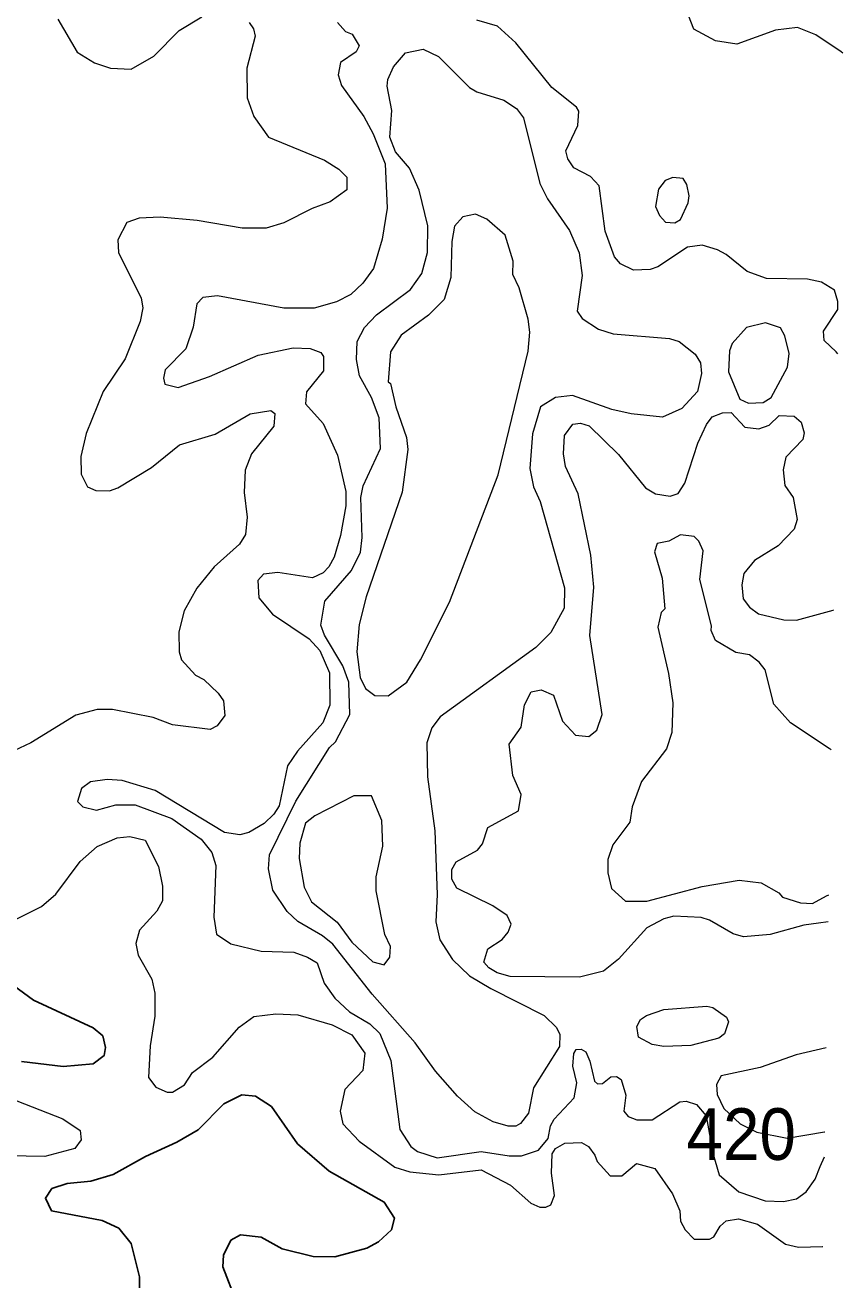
# Model space of a CAD drawing. Extents: x 763.2 to 816.8, y 7896.5 to 7952.7.
# Drawn here: x 813.839 to 816.374, y 7922.705 to 7926.593 of the extents above; entities that cross this region are included whole.
import ezdxf
from ezdxf.enums import TextEntityAlignment as Align

# ---------------------------------------------------------------- set-up
doc = ezdxf.new("R2010")
doc.units = 0
doc.header["$LTSCALE"] = 0.064
doc.layers.add('1', color=7, linetype='Continuous', lineweight=25)
doc.layers.add('2', color=7, linetype='Continuous', lineweight=13)
doc.layers.add('21', color=7, linetype='Continuous')

msp = doc.modelspace()

# ---------------------------------------------------------------- linework, layer by layer
at = {"layer": '1'}
for points in [[(813.8653, 7923.5716), (813.64, 7923.7355)], [(814.0498, 7923.3748), (814.0836, 7923.4001), (814.0885, 7923.4252), (814.0797, 7923.461), (814.0501, 7923.4855), (813.8653, 7923.5716)], [(813.8282, 7923.3815), (813.9565, 7923.3656), (814.0498, 7923.3748)], [(814.4948, 7922.6354), (814.4521, 7922.7449), (814.4537, 7922.7819), (814.4768, 7922.8276), (814.507, 7922.8441), (814.5708, 7922.8374), (814.636, 7922.8015), (814.7316, 7922.7774), (814.7991, 7922.7764), (814.8983, 7922.8035), (814.935, 7922.8229), (814.9746, 7922.86), (814.9841, 7922.8962), (814.9524, 7922.946), (814.7816, 7923.0419), (814.6837, 7923.1269), (814.6024, 7923.2423), (814.5536, 7923.2746), (814.5113, 7923.2781), (814.4553, 7923.2501), (814.3754, 7923.1694), (814.3098, 7923.1315), (814.2119, 7923.0874), (814.1117, 7923.0309), (814.0427, 7923.0106), (813.9695, 7923.0037), (813.9222, 7922.9875), (813.9017, 7922.9581), (813.9213, 7922.9185), (814.0783, 7922.8888), (814.1295, 7922.8655), (814.1678, 7922.8171), (814.1932, 7922.7144), (814.1921, 7922.6364)]]:
    msp.add_lwpolyline(points, dxfattribs=at)
at = {"layer": '2'}
for points in [[(816.3742, 7926.5064), (816.3685, 7926.5103), (816.2899, 7926.563), (816.2334, 7926.5862), (816.1652, 7926.5772), (816.0454, 7926.5338), (815.979, 7926.5441), (815.9123, 7926.5805), (815.8883, 7926.6412)], [(813.9403, 7926.6115), (814, 7926.5094), (814.0536, 7926.4765), (814.1042, 7926.4597), (814.1678, 7926.4566), (814.2377, 7926.4972), (814.3168, 7926.5766), (814.3868, 7926.6192)], [(814.807, 7926.6012), (814.8324, 7926.5731), (814.8525, 7926.5651), (814.8743, 7926.5294), (814.865, 7926.5104), (814.8164, 7926.4772), (814.809, 7926.4389), (814.8202, 7926.4056), (814.8889, 7926.3102), (814.9183, 7926.2567), (814.9547, 7926.1633), (814.9613, 7926.0259), (814.9463, 7925.93), (814.9188, 7925.8392), (814.8862, 7925.7931), (814.8483, 7925.7588), (814.8043, 7925.7353), (814.7352, 7925.7155), (814.641, 7925.7155), (814.4354, 7925.7546), (814.3897, 7925.7495), (814.3717, 7925.729), (814.3596, 7925.6572), (814.3374, 7925.5902), (814.2733, 7925.5246), (814.2678, 7925.4987), (814.2725, 7925.4807), (814.3137, 7925.4706), (814.411, 7925.5044), (814.5612, 7925.5699), (814.6699, 7925.5929), (814.7229, 7925.5915), (814.7553, 7925.5789), (814.7636, 7925.5659), (814.7638, 7925.5215), (814.7117, 7925.4571), (814.7083, 7925.4193), (814.7627, 7925.3581), (814.8074, 7925.2608), (814.8331, 7925.1483), (814.8331, 7925.103), (814.8169, 7925.011), (814.7967, 7924.9448), (814.7806, 7924.9139), (814.7627, 7924.896), (814.7301, 7924.8806), (814.6228, 7924.8967), (814.5776, 7924.892), (814.5607, 7924.8725), (814.564, 7924.8182), (814.606, 7924.7676), (814.7191, 7924.6916), (814.7526, 7924.6552), (814.7823, 7924.5855), (814.7836, 7924.4862), (814.7619, 7924.4313)], [(814.5467, 7926.5817), (814.5519, 7926.5593), (814.5259, 7926.4598), (814.5277, 7926.3673), (814.5484, 7926.31), (814.5935, 7926.2461)], [(814.5334, 7926.6015), (814.5467, 7926.5817)], [(816.3585, 7925.5749), (816.3528, 7925.5805), (816.3161, 7925.6162), (816.3139, 7925.6452), (816.358, 7925.7114), (816.3581, 7925.7367), (816.3477, 7925.7715), (816.3076, 7925.7963), (816.2642, 7925.8056), (816.1375, 7925.8077), (816.077, 7925.8299), (816.012, 7925.8824), (815.9851, 7925.897), (815.9374, 7925.9108), (815.8921, 7925.9045), (815.8001, 7925.8439), (815.7765, 7925.8354), (815.7247, 7925.8336), (815.6849, 7925.8536), (815.6664, 7925.8755), (815.6375, 7925.9545), (815.6183, 7926.0951), (815.5922, 7926.1244), (815.5404, 7926.1507), (815.5215, 7926.1791), (815.5157, 7926.2036), (815.5525, 7926.2817), (815.5557, 7926.3264), (815.5485, 7926.3391), (815.4715, 7926.4002), (815.3607, 7926.5387), (815.3037, 7926.5896), (815.2389, 7926.6088)], [(815.8363, 7925.6215), (815.8664, 7925.6126), (815.9159, 7925.5739), (815.9325, 7925.5469), (815.9356, 7925.5131), (815.9229, 7925.4575), (815.8751, 7925.4051), (815.8152, 7925.3785), (815.718, 7925.3882), (815.6582, 7925.4015), (815.5358, 7925.4457), (815.4833, 7925.4389), (815.4363, 7925.4104), (815.412, 7925.3264), (815.4033, 7925.2188), (815.415, 7925.1623), (815.4353, 7925.1166), (815.5116, 7924.849), (815.5101, 7924.7859), (815.469, 7924.7113), (815.422, 7924.664), (815.1259, 7924.4501), (815.0998, 7924.4152), (815.0846, 7924.3686), (815.0865, 7924.2635), (815.1092, 7924.0966), (815.1159, 7923.8989), (815.1126, 7923.8145), (815.1243, 7923.7587), (815.1635, 7923.6972), (815.2166, 7923.6475), (815.2823, 7923.6073), (815.4478, 7923.5246), (815.4867, 7923.4873), (815.497, 7923.4653), (815.4953, 7923.4282), (815.4151, 7923.3004), (815.3994, 7923.221), (815.375, 7923.1891), (815.3605, 7923.1814), (815.3366, 7923.1812), (815.2901, 7923.1946), (815.2336, 7923.2256), (815.1791, 7923.2739), (815.1107, 7923.352), (815.0485, 7923.4391), (814.9148, 7923.5897), (814.7932, 7923.7453), (814.7608, 7923.7711), (814.6844, 7923.8158), (814.6512, 7923.8463), (814.6065, 7923.9125), (814.5934, 7923.9783), (814.5967, 7924.022), (814.6784, 7924.188), (814.7826, 7924.3544), (814.8007, 7924.3717), (814.846, 7924.457), (814.8429, 7924.5567), (814.8242, 7924.6072), (814.7669, 7924.7026), (814.7562, 7924.7336), (814.7685, 7924.8083), (814.8511, 7924.9035), (814.8785, 7924.9598), (814.8842, 7925.0052), (814.8794, 7925.1293), (814.8874, 7925.1658), (814.9404, 7925.2809), (814.9365, 7925.3758), (814.9129, 7925.4387), (814.8759, 7925.5067), (814.8661, 7925.5573), (814.8688, 7925.6131), (814.8913, 7925.6563), (814.9278, 7925.6948), (815.0339, 7925.7734), (815.0689, 7925.8235), (815.0861, 7925.8886), (815.0876, 7925.9706), (815.0601, 7926.0812), (815.0306, 7926.1501), (814.9874, 7926.2007), (814.9697, 7926.2462), (814.9761, 7926.3286), (814.9615, 7926.4039), (814.963, 7926.4242), (814.9815, 7926.4637), (815.0186, 7926.5069), (815.0732, 7926.5188), (815.1207, 7926.4957), (815.217, 7926.4002), (815.2395, 7926.3867), (815.3235, 7926.3608), (815.3623, 7926.3347)], [(815.3623, 7926.3347), (815.384, 7926.3054), (815.4344, 7926.1022), (815.4581, 7926.055), (815.5266, 7925.9569), (815.5561, 7925.8879)], [(814.5935, 7926.2461), (814.7668, 7926.1741), (814.8113, 7926.1472), (814.8364, 7926.1221), (814.8363, 7926.0826), (814.7848, 7926.0455), (814.7287, 7926.0245), (814.6415, 7925.9804), (814.586, 7925.9634), (814.5119, 7925.9643), (814.3724, 7925.9881), (814.2579, 7925.9979), (814.1922, 7925.9945), (814.1545, 7925.9811), (814.1267, 7925.928), (814.1281, 7925.8886), (814.1985, 7925.7472), (814.2035, 7925.7169), (814.1954, 7925.6743), (814.1494, 7925.5593), (814.0805, 7925.4573), (814.0284, 7925.3271), (814.0115, 7925.2561), (814.0131, 7925.2011), (814.0323, 7925.1622), (814.0581, 7925.1514), (814.1002, 7925.1501), (814.1263, 7925.1596), (814.231, 7925.222), (814.3174, 7925.2922), (814.4282, 7925.3255), (814.5362, 7925.3889), (814.6008, 7925.3991), (814.6136, 7925.3893), (814.6101, 7925.3498), (814.5408, 7925.2649), (814.521, 7925.214), (814.5177, 7925.1451), (814.5275, 7925.0683), (814.522, 7925.0148), (814.5031, 7924.9848), (814.4252, 7924.9144), (814.3714, 7924.8484), (814.3322, 7924.7776), (814.3158, 7924.7126), (814.3169, 7924.6512), (814.3238, 7924.6259), (814.3668, 7924.5792), (814.3927, 7924.5648), (814.4374, 7924.5232), (814.4538, 7924.4995), (814.4577, 7924.4542), (814.4339, 7924.4212), (814.413, 7924.4107), (814.2964, 7924.4248), (814.2356, 7924.448), (814.11, 7924.4728), (814.0626, 7924.4725), (813.9958, 7924.4549), (813.8569, 7924.3694), (813.7865, 7924.3359)], [(815.5561, 7925.8879), (815.566, 7925.8173), (815.5503, 7925.7066), (815.5663, 7925.684), (815.6169, 7925.6506), (815.6622, 7925.6363), (815.8363, 7925.6215)], [(816.3289, 7923.8146), (816.2987, 7923.8103), (816.2532, 7923.8038), (816.1486, 7923.7747), (816.0664, 7923.7679), (816.0336, 7923.7776), (815.9609, 7923.82), (815.9352, 7923.8279), (815.85, 7923.8315), (815.8186, 7923.8234), (815.7667, 7923.7956), (815.679, 7923.6982), (815.632, 7923.6613), (815.5578, 7923.643), (815.3426, 7923.6447), (815.3021, 7923.6559), (815.2765, 7923.6713), (815.2607, 7923.6898), (815.2733, 7923.731), (815.3174, 7923.7596), (815.3365, 7923.7823), (815.3456, 7923.8067), (815.3338, 7923.8337), (815.2887, 7923.8636), (815.1774, 7923.9182), (815.1621, 7923.9462), (815.1619, 7923.9768), (815.1748, 7924.0006), (815.2411, 7924.0363), (815.2566, 7924.0563), (815.2738, 7924.1063), (815.3689, 7924.158), (815.3771, 7924.2088), (815.3508, 7924.2681), (815.3394, 7924.3646), (815.3772, 7924.4176), (815.387, 7924.4869), (815.4082, 7924.5266), (815.439, 7924.5336), (815.4771, 7924.5168), (815.5047, 7924.4364), (815.5449, 7924.3926), (815.5863, 7924.3887), (815.6112, 7924.4082), (815.6281, 7924.457), (815.5893, 7924.7014), (815.6021, 7924.8519), (815.5924, 7924.9504), (815.5532, 7925.1404), (815.5147, 7925.2253), (815.5078, 7925.2642), (815.5115, 7925.3212), (815.5368, 7925.3568), (815.5607, 7925.3601), (815.5874, 7925.3517), (815.679, 7925.2621), (815.7625, 7925.1593), (815.7936, 7925.1409), (815.8389, 7925.1336), (815.863, 7925.1416), (815.8845, 7925.174), (815.9247, 7925.2976), (815.9508, 7925.3554), (815.9684, 7925.3794), (816.0007, 7925.3915), (816.0273, 7925.393), (816.0699, 7925.3471), (816.1139, 7925.3422), (816.1457, 7925.3539), (816.1765, 7925.3831), (816.2232, 7925.3818), (816.245, 7925.363), (816.2542, 7925.3298), (816.2502, 7925.3088), (816.1975, 7925.2546), (816.1886, 7925.2147), (816.1942, 7925.1668), (816.2197, 7925.1293), (816.2327, 7925.0607), (816.2233, 7925.0308), (816.173, 7924.9798), (816.0997, 7924.9339), (816.0671, 7924.8939), (816.0609, 7924.8585), (816.0653, 7924.8154), (816.0849, 7924.789), (816.112, 7924.7688), (816.1913, 7924.7506), (816.2307, 7924.7492), (816.3435, 7924.7803), (816.3452, 7924.7808)], [(816.3379, 7924.3476), (816.3316, 7924.3518), (816.2122, 7924.4309), (816.1599, 7924.489), (816.1332, 7924.5953), (816.1144, 7924.6195), (816.0846, 7924.642), (816.0421, 7924.649), (815.9796, 7924.6862), (815.9657, 7924.7169), (815.9667, 7924.7319), (815.9311, 7924.8756), (815.9409, 7924.9638), (815.9273, 7924.9942), (815.9127, 7925.0084), (815.8708, 7925.0136), (815.8347, 7924.9936), (815.7987, 7924.9872), (815.7901, 7924.9604), (815.8141, 7924.8795), (815.8224, 7924.7844), (815.8109, 7924.7729), (815.8, 7924.7274), (815.8338, 7924.5837), (815.8468, 7924.4934), (815.8442, 7924.4014), (815.8277, 7924.3506), (815.7494, 7924.2496), (815.7213, 7924.1712), (815.7139, 7924.123), (815.6608, 7924.0525), (815.6451, 7924.0071), (815.6451, 7923.9658), (815.6568, 7923.9174), (815.7, 7923.878), (815.7666, 7923.878), (815.9376, 7923.9239), (816.0526, 7923.9436), (816.1209, 7923.9356), (816.1751, 7923.9045), (816.1866, 7923.8912), (816.2426, 7923.8733), (816.2802, 7923.8716), (816.3238, 7923.8944), (816.3303, 7923.8978)], [(814.7619, 7924.4313), (814.6837, 7924.343), (814.6528, 7924.2976), (814.6264, 7924.1733), (814.6103, 7924.1482), (814.5798, 7924.1195)], [(814.5798, 7924.1195), (814.5326, 7924.0911), (814.5049, 7924.0835), (814.4568, 7924.091), (814.2421, 7924.221), (814.1403, 7924.2525), (814.0937, 7924.2559), (814.042, 7924.2479), (814.0134, 7924.2279), (814.0019, 7924.1869), (814.0179, 7924.1706), (814.06, 7924.1608), (814.1206, 7924.177), (814.1803, 7924.1766), (814.2941, 7924.1343), (814.3844, 7924.0702), (814.418, 7924.0288), (814.4303, 7923.9887), (814.4239, 7923.8287), (814.4326, 7923.7761), (814.4771, 7923.746), (814.5709, 7923.7235), (814.672, 7923.7199), (814.7149, 7923.7053), (814.7439, 7923.6876), (814.7656, 7923.624), (814.7987, 7923.5773), (814.8441, 7923.535), (814.9081, 7923.4987), (814.9384, 7923.4679), (814.973, 7923.385), (815.0004, 7923.1711), (815.0345, 7923.1183), (815.0553, 7923.1025), (815.116, 7923.0828), (815.2532, 7923.1022), (815.3394, 7923.0891), (815.3781, 7923.0891), (815.4308, 7923.107), (815.4607, 7923.1434), (815.4675, 7923.1821), (815.4791, 7923.2033), (815.5413, 7923.2691), (815.5498, 7923.3153), (815.5366, 7923.3674), (815.54, 7923.4065), (815.5474, 7923.4184), (815.5625, 7923.4195), (815.5768, 7923.4114), (815.5893, 7923.3826), (815.6038, 7923.3204), (815.6138, 7923.3124), (815.629, 7923.3132), (815.6551, 7923.3336), (815.6722, 7923.3354), (815.6867, 7923.326), (815.7009, 7923.2776), (815.6946, 7923.2273), (815.7089, 7923.2109), (815.7355, 7923.201), (815.7828, 7923.2011), (815.8682, 7923.2561), (815.8878, 7923.2583), (815.9204, 7923.2484), (815.9507, 7923.2131), (815.9708, 7923.0974), (815.9903, 7923.0303), (816.052, 7922.9777), (816.133, 7922.9493), (816.1899, 7922.9478), (816.2301, 7922.9561), (816.2599, 7922.9781), (816.2879, 7923.0174), (816.3041, 7923.0563), (816.3167, 7923.0864)], [(813.8131, 7923.8238), (813.8898, 7923.8616), (813.9347, 7923.9001), (814.0098, 7924.0012), (814.0621, 7924.0476), (814.1239, 7924.0751), (814.1633, 7924.0783), (814.2109, 7924.0671), (814.2526, 7923.9854), (814.2645, 7923.9249), (814.2645, 7923.879), (814.2471, 7923.8476), (814.1939, 7923.7887), (814.1824, 7923.7475), (814.1891, 7923.7111), (814.2315, 7923.6363), (814.2412, 7923.5928), (814.2416, 7923.522), (814.2268, 7923.43)], [(814.3329, 7923.3094), (814.3583, 7923.3472), (814.4206, 7923.3948), (814.5029, 7923.4883), (814.5478, 7923.5211), (814.6162, 7923.5295), (814.6845, 7923.5264), (814.7911, 7923.4948), (814.8522, 7923.4641), (814.8918, 7923.4071), (814.8855, 7923.3539), (814.8305, 7923.295), (814.8152, 7923.228), (814.8243, 7923.1886), (814.8748, 7923.135), (814.985, 7923.0543), (815.0319, 7923.0395), (815.1217, 7923.03), (815.2531, 7923.0462), (815.3432, 7922.9983), (815.4068, 7922.9429), (815.4346, 7922.9299), (815.4529, 7922.9297), (815.4683, 7922.9374), (815.4804, 7922.9665), (815.4709, 7923.0355), (815.4727, 7923.0952), (815.483, 7923.1124), (815.5121, 7923.1283), (815.5633, 7923.1301), (815.5856, 7923.1184), (815.6056, 7923.0917), (815.6123, 7923.0712), (815.6528, 7923.0271), (815.6886, 7923.0273), (815.7346, 7923.0658), (815.791, 7923.0496), (815.8461, 7922.971), (815.8683, 7922.9189), (815.8703, 7922.8871), (815.8853, 7922.8599), (815.913, 7922.8313), (815.9609, 7922.8315), (815.9744, 7922.8385), (815.994, 7922.871), (816.0126, 7922.8879), (816.0503, 7922.8935), (816.1099, 7922.8779), (816.1965, 7922.8154), (816.236, 7922.8066), (816.3107, 7922.8081), (816.312, 7922.8081)], [(814.2268, 7923.43), (814.2218, 7923.3319), (814.2438, 7923.3022), (814.2795, 7923.2869), (814.296, 7923.2864), (814.3329, 7923.3094)], [(816.3224, 7923.4244), (816.2295, 7923.4026), (816.1174, 7923.3626), (815.9963, 7923.3369), (815.982, 7923.3103), (815.9848, 7923.2796), (816.0048, 7923.2355), (816.0557, 7923.1886), (816.107, 7923.1627), (816.2009, 7923.144), (816.3172, 7923.1631), (816.318, 7923.1632)]]:
    msp.add_lwpolyline(points, dxfattribs=at)
for points in [[(815.8947, 7926.0425), (815.898, 7926.0636), (815.8907, 7926.0994), (815.8785, 7926.1181), (815.8469, 7926.1212), (815.8229, 7926.1111), (815.8029, 7926.0846), (815.7933, 7926.0308), (815.8061, 7926.0032), (815.8246, 7925.9827), (815.8527, 7925.98), (815.871, 7925.991)], [(815.4034, 7925.642), (815.3983, 7925.6815), (815.3705, 7925.7787), (815.3513, 7925.8207), (815.3524, 7925.8621), (815.3269, 7925.9423), (815.2703, 7925.9914), (815.2354, 7926.0073), (815.1963, 7925.9995), (815.1703, 7925.9699), (815.1619, 7925.9222), (815.1585, 7925.8105), (815.1384, 7925.7429), (815.09, 7925.6945), (815.0047, 7925.6319), (814.9716, 7925.5807), (814.9647, 7925.4878), (814.9712, 7925.4826), (814.9879, 7925.4107), (815.0215, 7925.3148), (815.0253, 7925.2785), (815.0074, 7925.1457), (814.8964, 7924.8217), (814.8741, 7924.7361), (814.8677, 7924.6514), (814.8774, 7924.5712), (814.8938, 7924.5377), (814.9228, 7924.5161), (814.9645, 7924.5142), (815.0227, 7924.5573), (815.0652, 7924.6263), (815.1542, 7924.8046), (815.3055, 7925.1998), (815.3986, 7925.5829)], [(816.202, 7925.5331), (816.2071, 7925.5756), (816.1943, 7925.6301), (816.181, 7925.6552), (816.1347, 7925.6708), (816.0758, 7925.656), (816.0307, 7925.6064), (816.0231, 7925.584), (816.0199, 7925.5187), (816.0549, 7925.4341), (816.0812, 7925.4212), (816.1268, 7925.4232), (816.1515, 7925.4387)], [(814.9133, 7924.2047), (814.8585, 7924.2048), (814.7368, 7924.1424), (814.7079, 7924.1199), (814.6909, 7924.0576), (814.6887, 7924.0103), (814.7036, 7923.9217), (814.7264, 7923.8765), (814.8065, 7923.8136), (814.8518, 7923.751), (814.9167, 7923.69), (814.9518, 7923.6808), (814.9692, 7923.7048), (814.9713, 7923.7378), (814.9546, 7923.7751), (814.9269, 7923.91), (814.9272, 7923.9533), (814.9481, 7924.0491), (814.9448, 7924.1287)], [(815.7472, 7923.5117), (815.7651, 7923.5246), (815.8193, 7923.5426), (815.9523, 7923.5526), (815.9708, 7923.5488), (816.0128, 7923.5194), (816.0195, 7923.5044), (816.0072, 7923.4668), (815.9893, 7923.4541), (815.9028, 7923.4312), (815.8186, 7923.4277), (815.7832, 7923.4343), (815.7405, 7923.4574), (815.7355, 7923.4903)], [(813.3637, 7923.1543), (813.3392, 7923.1935), (813.2539, 7923.2946), (813.1988, 7923.3909), (813.19, 7923.4279), (813.1968, 7923.4456), (813.2355, 7923.4606), (813.2949, 7923.4605), (813.3606, 7923.444), (813.4273, 7923.4105), (813.9556, 7923.204), (814.0099, 7923.1676), (814.0127, 7923.1387), (813.9931, 7923.1124), (813.9004, 7923.0875), (813.7847, 7923.089), (813.6933, 7923.076), (813.6078, 7923.0416), (813.5297, 7922.9977), (813.4895, 7922.9874), (813.4284, 7922.9989), (813.3824, 7923.0643)]]:
    msp.add_lwpolyline(points, close=True, dxfattribs=at)

# ---------------------------------------------------------------- texts
at = {"layer": '21', "width": 0.95}
msp.add_text('420', height=0.16, dxfattribs=at).set_placement((816.2286, 7923.0767), align=Align.RIGHT)

doc.saveas('drawing.dxf')
